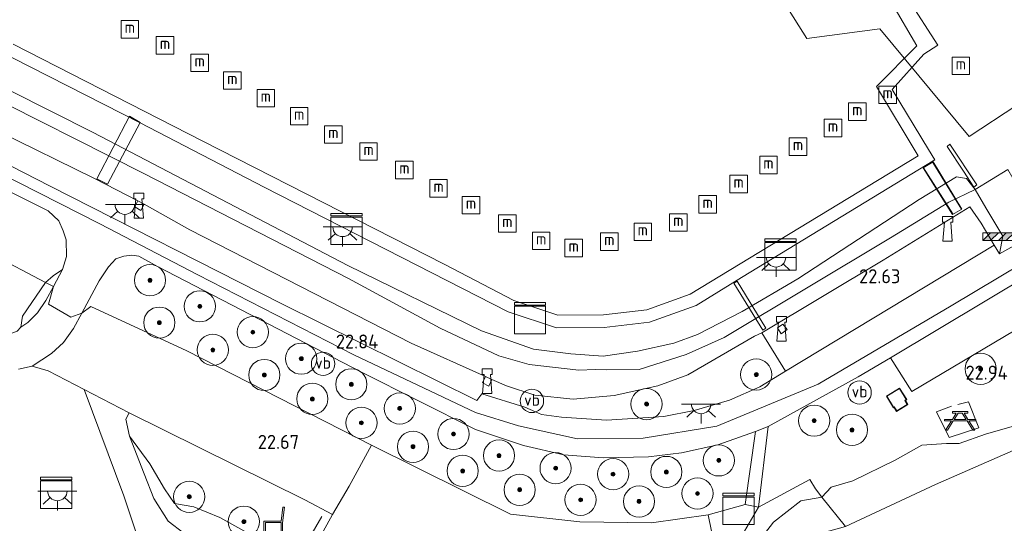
# Model space of a CAD drawing. Header units: metres. Extents: x 185049 to 189876, y 349292 to 352302.
# Tile 259 of 269: x 189119 to 189245, y 351610 to 351675. Entities that reach past the tile are written whole.
import ezdxf
from ezdxf.enums import TextEntityAlignment as Align

# ---------------------------------------------------------------- set-up
doc = ezdxf.new("R2010")
doc.units = ezdxf.units.M
for name, color, linetype, lineweight in [('B-WE-GR-BOOM-S', 90, 'Continuous', 25), ('B-WE-GR-GRAS-GV', 60, 'Continuous', 13), ('B-WE-GR-HAAG-G', 90, 'GR-HAAG1', 13), ('B-WE-GW-OPHOGING_KRUIN-G', 90, 'Continuous', 18), ('B-WE-GW-TALUD_KRUIN-G', 90, 'Continuous', 18), ('B-WE-GW-TALUD_TEEN-G', 90, 'Continuous', 18), ('B-WE-IE-MEUBILAIR_WATERWEGMEUBILAIR-S', 150, 'Continuous', 25), ('B-WE-IE-MEUBILAIR_WEGMEUBILAIR-S', 7, 'Continuous', 25), ('B-WE-IE-TERREINAFSCHEIDING_DOORGANG-G', 210, 'Continuous', 18), ('B-WE-IE-TERREINAFSCHEIDING_KUNSTMATIG_HEKWERK-G', 20, 'IE-TERREINAFSCHEIDING-KUNSTMATIG', 18), ('B-WE-KG-KADASTRAAL_DAKRAND-G', 170, 'Continuous', 18), ('B-WE-KL-DATA-GV', 90, 'Continuous', 18), ('B-WE-KL-DATA-S', 90, 'Continuous', 25), ('B-WE-KL-ET_LS_OV_LICHTPUNT-S', 190, 'Continuous', 25), ('B-WE-KW-KUNSTWERK_BRUG-GV', 170, 'Continuous', 18), ('B-WE-KW-KUNSTWERK_STEIGER-GV', 170, 'Continuous', 18), ('B-WE-OB-BEKLEDING_STEEN-GV', 30, 'Continuous', 18), ('B-WE-OB-BEKLEDING_STORTSTEEN-GV', 30, 'Continuous', 18), ('B-WE-OB-OEVERVOORZIENING-G', 7, 'Continuous', 18), ('B-WE-OG-TERREIN-GV', 7, 'Continuous', 18), ('B-WE-OG-TERREIN_RECREATIE-GV', 7, 'Continuous', 18), ('B-WE-OG-WATER_HAVEN-GV', 170, 'Continuous', 18), ('B-WE-OG-WATER_POEL-GV', 7, 'Continuous', 18), ('B-WE-OG-WEG_PARKEERSECTIE-GV', 7, 'Continuous', 18), ('B-WE-VH-VERHARDING_ASFALT-GV', 252, 'Continuous', 18), ('B-WE-VH-VERHARDING_BASALTVERHARDING-GV', 252, 'Continuous', 18), ('B-WE-VH-VERHARDING_BETON-GV', 252, 'Continuous', 18), ('B-WE-VH-VERHARDING_HALFVERHARDING-GV', 252, 'Continuous', 18), ('B-WE-VH-VERHARDING_STRAATBAKSTEEN-GV', 252, 'Continuous', 18), ('X-XX-AL-HOOGTELABEL-S', 7, 'Continuous', 25)]:
    doc.layers.add(name, color=color, linetype=linetype, lineweight=lineweight)
doc.styles.add('NLCS-ISO', font='NLCS-ISO.ttf')
doc.styles.add('NLCS-ISO-ANNOTATIVE-T18', font='NLCS-ISO.ttf', dxfattribs={"height": 1.8})
doc.linetypes.add('GR-HAAG1', pattern='A,6,[176,NLCS.SHX,S=0.125,R=0,X=0,Y=0],-2', length=8)
doc.linetypes.add('IE-TERREINAFSCHEIDING-KUNSTMATIG', pattern='A,4,[82,NLCS.SHX,S=0.75,R=90,X=0,Y=0],4,-2', length=10)

# ---------------------------------------------------------------- blocks, each defined once
blk = doc.blocks.new('SAL-HOOGTELABEL-SO')
at = {"color": 0, "linetype": 'ByBlock', "lineweight": -2, "style": 'NLCS-ISO-ANNOTATIVE-T18'}
blk.add_attdef('HOOGTE', text='', height=1.8, dxfattribs=at).set_placement((2.79, 0), align=Align.RIGHT)
blk = doc.blocks.new('SIE-WEG_PICKNICKTAFEL-SO')
at = {"color": 0, "linetype": 'ByBlock', "lineweight": 18}
for points in [[(-0.89, -0.2), (-1.64, -1.4), (-1.88, -1.4), (-1.12, -0.2), (-2, -0.2), (-2, 0), (-1, 0), (-0.5, 0.8), (-1, 0.8), (-1, 1), (1, 1), (1, 0.8), (0.5, 0.8), (1, 0), (2, 0), (2, -0.2), (1.12, -0.2), (1.88, -1.4), (1.64, -1.4), (0.89, -0.2)], [(-0.76, 0), (0.76, 0), (0.26, 0.8), (-0.26, 0.8)]]:
    blk.add_lwpolyline(points, close=True, dxfattribs=at)
blk = doc.blocks.new('SIE-WEG_ZITBANK-SO')
at = {"color": 0, "linetype": 'ByBlock', "lineweight": 18}
blk.add_lwpolyline([(-0.91, -1.63), (-0.91, -0.2), (1.09, -0.2), (1.09, -1.63), (1.29, -1.63), (1.29, -0.21), (1.54, 1.78), (1.33, 1.78), (1.11, 0), (-1.11, 0), (-1.11, -1.63)], close=True, dxfattribs=at)
blk = doc.blocks.new('SGR-BOOM_01-SO')
at = {"linetype": 'ByBlock', "lineweight": 18}
h = blk.add_hatch(color=0, dxfattribs=at)
h.dxf.hatch_style = 1
edge = h.paths.add_edge_path()
edge.add_arc((0, 0), 0.25, 0, 360)
at = {"color": 0, "linetype": 'ByBlock', "lineweight": 18}
for radius in [2, 0.25]:
    blk.add_circle((0, 0), radius, dxfattribs=at)
blk = doc.blocks.new('SKL-DATA_KAST-SO')
at = {"color": 0, "linetype": 'ByBlock', "lineweight": 18}
for points in [[(-2, 2), (2, 2), (2, 1.68), (-2, 1.68)], [(-2, 1.52), (2, 1.52), (2, -2), (-2, -2)]]:
    blk.add_lwpolyline(points, close=True, dxfattribs=at)
blk = doc.blocks.new('SIE-WATER_BOLDER-SO')
at = {"color": 0, "linetype": 'ByBlock', "lineweight": 18}
blk.add_lwpolyline([(0.4, 0.87), (0.6, -1.59), (-0.6, -1.59), (-0.4, 0.87), (-0.65, 0.87), (-0.65, 1.59), (0.65, 1.59), (0.65, 0.87)], close=True, dxfattribs=at)
blk = doc.blocks.new('SIE-WATER_MEERPAAL-SO')
at = {"color": 0, "linetype": 'ByBlock', "lineweight": 18}
blk.add_lwpolyline([(-1.12, -1.12), (1.12, -1.12), (1.12, 1.12), (-1.12, 1.12)], close=True, dxfattribs=at)
at = {"color": 0, "linetype": 'ByBlock', "lineweight": 18, "style": 'NLCS-ISO'}
blk.add_text('m', height=1.5, dxfattribs=at).set_placement((0, 0.28), align=Align.MIDDLE_CENTER)
blk = doc.blocks.new('SIE-WEG_SLAGBOOM-SO')
at = {"linetype": 'ByBlock', "lineweight": 18}
h = blk.add_hatch(color=0, dxfattribs=at)
h.dxf.hatch_style = 1
h.paths.add_polyline_path([(0, 0.5), (-1, 0.5), (-2, -0.5), (-1, -0.5)])
h.paths.add_polyline_path([(2, 0.5), (1, 0.5), (0, -0.5), (1, -0.5)])
at = {"color": 0, "linetype": 'ByBlock', "lineweight": 18}
blk.add_lwpolyline([(-2, 0.5), (2, 0.5), (2, -0.5), (-2, -0.5)], close=True, dxfattribs=at)
for points in [[(-2, -0.5), (-1, 0.5)], [(-1, -0.5), (0, 0.5)], [(0, -0.5), (1, 0.5)], [(1, -0.5), (2, 0.5)]]:
    blk.add_lwpolyline(points, dxfattribs=at)
blk = doc.blocks.new('SKL-ET_OV_LICHTPUNT-SO')
at = {"color": 0, "linetype": 'ByBlock', "lineweight": 18}
for points in [[(-1.25, 0), (-2.5, 0)], [(1.25, 0), (2.5, 0)], [(-0.92, -0.85), (-1.83, -1.7)], [(0, -1.25), (0, -2.5)], [(0.92, -0.85), (1.83, -1.7)]]:
    blk.add_lwpolyline(points, dxfattribs=at)
blk.add_lwpolyline([(0, 0), (1.25, 0, -1), (-1.25, 0)], format="xyb", close=True, dxfattribs=at)
blk = doc.blocks.new('SIE-WEG_PAAL_VERKEERSBORD-SO')
at = {"color": 0, "linetype": 'ByBlock', "lineweight": 18}
blk.add_circle((0, 0), 1.5, dxfattribs=at)
at = {"color": 0, "linetype": 'ByBlock', "lineweight": 18, "style": 'NLCS-ISO'}
blk.add_text('vb', height=1.5, dxfattribs=at).set_placement((0, 0.13), align=Align.MIDDLE_CENTER)

msp = doc.modelspace()

# ---------------------------------------------------------------- linework, layer by layer
at = {"layer": 'B-WE-GR-GRAS-GV'}
for points in [[(189001.67, 351712.43, 23.074), (189015.173, 351705.372, 22.954), (189027.604, 351698.922, 22.942), (189036.473, 351694.355, 22.948), (189051.979, 351686.498, 22.951), (189068.285, 351678.111, 23.005), (189087.963, 351668.124, 22.996), (189113.24, 351655.075, 22.963), (189122.879, 351650.299, 22.963), (189124.238, 351649.004, 22.963), (189124.785, 351647.744, 22.972), (189125.164, 351646.566, 22.948), (189125.218, 351644.428, 22.918), (189124.707, 351642.752, 22.894), (189123.509, 351641.942, 22.802), (189122.507, 351641.105, 22.801), (189094.625, 351655.784, 22.879), (189073.222, 351666.98, 22.933), (189052.488, 351677.665, 22.9), (189028.912, 351689.918, 22.681), (189013.426, 351697.845, 22.663), (188998.557, 351705.242, 22.678)], [(189247.637, 351622.965, 22.388), (189243.018, 351621.65, 22.467), (189239.659, 351620.456, 22.63), (189237.996, 351620.452, 22.774), (189234.849, 351620.247, 22.774), (189231.452, 351618.331, 22.741), (189225.994, 351615.664, 22.699), (189223.245, 351614.843, 22.693), (189222.032, 351613.583, 22.747), (189221.214, 351614.653, 22.819), (189220.483, 351615.824, 22.963), (189213.926, 351612.299, 23.053), (189215.136, 351622.635, 22.948), (189226.682, 351628.99, 22.921), (189230.847, 351631.452, 22.873), (189233.585, 351627.109, 22.855), (189249.328, 351636.498, 22.855)], [(189135.247, 351605.67, 21.941), (189132.553, 351613.73, 22.019), (189127.475, 351627.392, 22.431), (189133.23, 351624.387, 22.516), (189132.817, 351623.56, 22.503), (189133.298, 351621.414, 22.31), (189135.171, 351616.572, 22.17), (189136.399, 351613.399, 22.078), (189138.244, 351610.483, 22.092), (189140.242, 351608.948, 22.085)], [(189140.242, 351608.948, 22.085), (189138.244, 351610.483, 22.092), (189136.399, 351613.399, 22.078), (189135.171, 351616.572, 22.17), (189133.298, 351621.414, 22.31), (189135.911, 351617.858, 22.538), (189137.761, 351614.658, 22.481), (189139.048, 351612.741, 22.595), (189141.553, 351612.325, 22.625), (189144.856, 351610.957, 22.685), (189150.653, 351607.777, 22.838)]]:
    msp.add_polyline3d(points, dxfattribs=at)
for points in [[(189136.888, 351643.134, 22.972), (189163.038, 351629.585, 22.987), (189177.659, 351622.24, 22.972), (189183.809, 351620.182, 22.972), (189188.95, 351619.017, 22.96), (189194, 351618.626, 22.942), (189199.82, 351618.756, 22.942), (189204.035, 351619.258, 22.942), (189208.707, 351620.278, 22.942), (189211.501, 351621.245, 22.993), (189213.535, 351621.981, 22.984), (189212.207, 351612.633, 23.062), (189207.457, 351611.313, 22.978), (189200.189, 351610.28, 22.939), (189191.014, 351610.42, 22.945), (189182.121, 351611.388, 22.966), (189164.311, 351620.218, 22.99), (189140.647, 351632.34, 22.879), (189128.354, 351638.008, 22.81), (189127.177, 351637.181, 22.756), (189129.417, 351641.312, 22.855), (189130.592, 351643.126, 22.891), (189131.525, 351644.122, 22.945), (189132.545, 351644.481, 23.017), (189133.586, 351644.591, 23.056), (189134.475, 351644.478, 23.056)], [(189236.587, 351615.199, 20.828), (189225.08, 351609.814, 20.828), (189222.032, 351613.583, 22.747), (189223.245, 351614.843, 22.693), (189225.994, 351615.664, 22.699), (189231.452, 351618.331, 22.741), (189234.849, 351620.247, 22.774), (189237.996, 351620.452, 22.774), (189239.659, 351620.456, 22.63), (189243.018, 351621.65, 22.467), (189247.637, 351622.965, 22.388), (189252.227, 351625.593, 22.363), (189253.866, 351626.825, 22.351), (189257.17, 351631.803, 22.443), (189258.481, 351633.881, 22.467), (189265.42, 351639.026, 22.681), (189275.853, 351645.332, 22.69), (189277.476, 351644.154, 21.539), (189280.801, 351641.74, 20.835), (189263.357, 351631.02, 20.835), (189258.611, 351627.289, 20.835), (189253.436, 351623.03, 20.835), (189247.237, 351619.859, 20.828)], [(189232.925, 351626.077, 22.924), (189232.005, 351627.565, 22.924), (189230.312, 351626.535, 22.924), (189231.223, 351625.03, 22.924), (189231.306, 351625.083, 22.924), (189231.627, 351624.568, 22.924), (189233.04, 351625.441, 22.924), (189232.752, 351625.967, 22.924)], [(189193.702, 351586.33, 22.61), (189191.377, 351586.064, 22.754), (189188.053, 351587.415, 22.769), (189179.5, 351591.774, 22.721), (189167.821, 351597.348, 22.775), (189159.254, 351602.099, 22.775), (189153.994, 351605.228, 22.781), (189150.653, 351607.777, 22.838), (189144.856, 351610.957, 22.685), (189141.553, 351612.325, 22.625), (189139.048, 351612.741, 22.595), (189137.761, 351614.658, 22.481), (189135.911, 351617.858, 22.538), (189133.298, 351621.414, 22.31), (189132.817, 351623.56, 22.503), (189133.23, 351624.387, 22.516), (189155.748, 351613.235, 22.795), (189159.315, 351611.358, 22.936), (189156.435, 351606.144, 22.915), (189195.934, 351586.69, 22.765)], [(189203.298, 351591.112, 21.994), (189201.958, 351588.952, 21.872), (189201.272, 351589.325, 21.851), (189204.452, 351595.111, 22.127), (189208.017, 351601.725, 22.493), (189211.247, 351607.651, 22.784), (189213.926, 351612.299, 23.053), (189220.483, 351615.824, 22.963), (189221.214, 351614.653, 22.819), (189222.032, 351613.583, 22.747), (189219.351, 351613.089, 22.765), (189215.836, 351610.351, 22.75), (189212.496, 351606.029, 22.711), (189206.852, 351597.168, 22.384)], [(189207.01, 351587.86, 21.17), (189205.747, 351586.735, 21.209), (189201.958, 351588.952, 21.872), (189203.298, 351591.112, 21.994), (189206.852, 351597.168, 22.384), (189212.496, 351606.029, 22.711), (189215.836, 351610.351, 22.75), (189219.351, 351613.089, 22.765), (189222.032, 351613.583, 22.747), (189225.08, 351609.814, 20.828), (189221.067, 351608.687, 21.227), (189217.917, 351604.687, 21.227), (189212.947, 351597.541, 21.194)]]:
    msp.add_polyline3d(points, close=True, dxfattribs=at)
at = {"layer": 'B-WE-GR-HAAG-G'}
for points in [[(189127.475, 351627.392, 22.431), (189132.553, 351613.73, 22.019)], [(189239.451, 351625.467, 22.671), (189240.838, 351625.809, 22.693), (189242.154, 351622.477, 22.666), (189238.36, 351621.208, 22.688), (189236.727, 351624.516, 22.693), (189238.673, 351625.247, 22.682)], [(189133.23, 351624.387, 22.516), (189132.817, 351623.56, 22.503), (189133.298, 351621.414, 22.31)], [(189155.748, 351613.235, 22.795), (189133.23, 351624.387, 22.516)], [(189135.171, 351616.572, 22.17), (189133.298, 351621.414, 22.31)], [(189157.94, 351611.102, 22.721), (189154.878, 351605.771, 22.781), (189174.881, 351595.739, 22.775), (189193.075, 351586.643, 22.615)]]:
    msp.add_polyline3d(points, dxfattribs=at)
at = {"layer": 'B-WE-GW-OPHOGING_KRUIN-G'}
msp.add_polyline3d([(189263.006, 351652.675, 22.691), (189238.63, 351638.125, 22.721), (189221.56, 351628.044, 22.697), (189208.575, 351622.684, 22.724), (189199.127, 351621.121, 22.772), (189190.736, 351621.036, 22.814), (189183.166, 351622.704, 22.838), (189177.65, 351624.411, 22.862), (189162.059, 351631.816, 22.868), (189142.067, 351642.07, 22.862), (189129.473, 351648.631, 22.898), (189108.61, 351659.226, 22.88), (189087.814, 351669.882, 22.88), (189066.598, 351680.835, 22.901), (189048.12, 351689.993, 22.853), (189028.655, 351699.955, 22.862), (189009.929, 351709.739, 22.913), (188998.541, 351716.293, 23.006)], dxfattribs=at)
at = {"layer": 'B-WE-GW-TALUD_KRUIN-G'}
for points in [[(189116.391, 351660.486, 22.714), (189128.79, 351654.435, 22.693), (189134.374, 351651.56, 22.672), (189135.163, 351651.136, 22.672), (189141.037, 351647.868, 22.693), (189169.414, 351633.318, 22.693), (189178.94, 351629.038, 22.669), (189179.723, 351628.644, 22.717), (189181.618, 351627.83, 22.693), (189185.251, 351626.663, 22.774), (189190.159, 351626.141, 22.792), (189195.41, 351626.613, 22.78), (189201.028, 351627.85, 22.675), (189204.849, 351629.263, 22.639), (189213.416, 351634.197, 22.462), (189214.361, 351634.632, 22.444), (189229.885, 351643.961, 22.444), (189241.006, 351650.811, 22.516), (189242.441, 351648.727, 22.633), (189244.135, 351645.875, 22.782), (189244.792, 351644.768, 22.84)], [(189265.42, 351639.026, 22.681), (189258.481, 351633.881, 22.467), (189257.17, 351631.803, 22.443), (189253.866, 351626.825, 22.351), (189252.227, 351625.593, 22.363), (189247.637, 351622.965, 22.388), (189243.018, 351621.65, 22.467), (189239.659, 351620.456, 22.63)], [(189195.934, 351586.69, 22.765), (189193.702, 351586.33, 22.61), (189191.377, 351586.064, 22.754), (189188.053, 351587.415, 22.769), (189179.5, 351591.774, 22.721), (189167.821, 351597.348, 22.775), (189159.254, 351602.099, 22.775), (189153.994, 351605.228, 22.781), (189150.653, 351607.777, 22.838), (189144.856, 351610.957, 22.685), (189141.553, 351612.325, 22.625), (189139.048, 351612.741, 22.595), (189137.761, 351614.658, 22.481), (189135.911, 351617.858, 22.538), (189133.298, 351621.414, 22.31)], [(189239.659, 351620.456, 22.63), (189237.996, 351620.452, 22.774), (189234.849, 351620.247, 22.774), (189231.452, 351618.331, 22.741), (189225.994, 351615.664, 22.699), (189223.245, 351614.843, 22.693), (189222.032, 351613.583, 22.747)], [(189222.032, 351613.583, 22.747), (189219.351, 351613.089, 22.765), (189215.836, 351610.351, 22.75), (189212.496, 351606.029, 22.711), (189206.852, 351597.168, 22.384), (189203.298, 351591.112, 21.994), (189201.958, 351588.952, 21.872)]]:
    msp.add_polyline3d(points, dxfattribs=at)
at = {"layer": 'B-WE-GW-TALUD_TEEN-G'}
for points in [[(189241.7, 351653.02, 20.872), (189238.334, 351651.387, 20.905), (189230.859, 351646.834, 21.04), (189209.516, 351634.027, 21.073), (189204.625, 351631.847, 21.073), (189198.633, 351629.954, 21.082), (189194.398, 351629.891, 21.082), (189192.978, 351629.947, 21.082), (189190.874, 351629.875, 21.082), (189184.535, 351630.568, 21.139), (189180.625, 351631.692, 21.196), (189173.121, 351635.251, 21.193), (189161.341, 351641.597, 21.175), (189135.122, 351655.068, 21.169), (189113.256, 351666.116, 21.16), (189085.269, 351680.476, 21.16), (189061.318, 351693.006, 21.16), (189035.351, 351706.299, 21.16), (189011.799, 351718.456, 21.16), (189002.019, 351725.489, 21.16), (188996.404, 351729.849, 21.151)], [(189244.792, 351644.768, 22.84), (189245.238, 351647.024, 22.48), (189243.047, 351650.679, 21.433), (189241.7, 351653.02, 20.872)], [(189197.918, 351586.009, 21.913), (189194.544, 351580.699, 21.955), (189192.793, 351580.882, 21.968), (189184.558, 351584.224, 22.126), (189174.478, 351589.1, 22.085), (189161.478, 351596.739, 22.099), (189147.464, 351604.807, 22.065), (189140.242, 351608.948, 22.085), (189138.244, 351610.483, 22.092), (189136.399, 351613.399, 22.078), (189135.171, 351616.572, 22.17)]]:
    msp.add_polyline3d(points, dxfattribs=at)
at = {"layer": 'B-WE-IE-TERREINAFSCHEIDING_DOORGANG-G'}
for points in [[(189122.908, 351638.331, 22.738), (189125.785, 351636.644, 22.735)], [(189159.315, 351611.358, 22.936), (189161.445, 351614.989, 22.96)], [(189212.207, 351612.633, 23.062), (189213.926, 351612.299, 23.053)], [(189207.457, 351611.313, 22.978), (189207.887, 351609.19, 22.957)]]:
    msp.add_polyline3d(points, dxfattribs=at)
at = {"layer": 'B-WE-IE-TERREINAFSCHEIDING_KUNSTMATIG_HEKWERK-G'}
for points in [[(189122.908, 351638.331, 22.738), (189123.564, 351640.605, 22.816), (189122.507, 351641.105, 22.801), (189094.625, 351655.784, 22.879), (189073.222, 351666.98, 22.933), (189052.488, 351677.665, 22.9), (189028.912, 351689.918, 22.681), (189013.426, 351697.845, 22.663), (188998.557, 351705.242, 22.678), (188988.408, 351710.661, 22.735), (188987.195, 351711.491, 22.795), (188985.516, 351712.788, 22.822), (188980.83, 351716.853, 22.906), (188968.475, 351728.582, 23.02), (188963.078, 351734.712, 23.029), (188960.099, 351738.132, 23.041), (188957.225, 351742.833, 23.089), (188954.447, 351747.085, 23.098), (188948.731, 351755.739, 23.11)], [(189238.809, 351649.907, 22.276), (189235.076, 351655.808, 21.824)], [(189236.28, 351656.5, 21.822), (189239.919, 351650.522, 22.276)], [(189125.785, 351636.644, 22.735), (189127.177, 351637.181, 22.756), (189128.354, 351638.008, 22.81), (189140.647, 351632.34, 22.879), (189164.311, 351620.218, 22.99)], [(189161.445, 351614.989, 22.96), (189164.311, 351620.218, 22.99), (189182.121, 351611.388, 22.966), (189191.014, 351610.42, 22.945), (189200.189, 351610.28, 22.939), (189207.457, 351611.313, 22.978)], [(189213.926, 351612.299, 23.053), (189220.483, 351615.824, 22.963), (189221.214, 351614.653, 22.819), (189222.032, 351613.583, 22.747), (189225.08, 351609.814, 20.828)], [(189207.457, 351611.313, 22.978), (189212.207, 351612.633, 23.062)], [(189195.934, 351586.69, 22.765), (189156.435, 351606.144, 22.915), (189159.315, 351611.358, 22.936)]]:
    msp.add_polyline3d(points, dxfattribs=at)
at = {"layer": 'B-WE-KG-KADASTRAAL_DAKRAND-G'}
msp.add_polyline3d([(189231.643, 351624.637, 25.872), (189231.322, 351625.152, 25.861), (189231.239, 351625.1, 25.864), (189230.381, 351626.518, 25.949), (189231.989, 351627.497, 25.946), (189232.857, 351626.092, 25.946), (189232.686, 351625.984, 25.871), (189232.973, 351625.459, 25.874)], close=True, dxfattribs=at)
at = {"layer": 'B-WE-KL-DATA-GV'}
msp.add_polyline3d([(189233.04, 351625.441, 22.924), (189231.627, 351624.568, 22.924), (189231.306, 351625.083, 22.924), (189231.223, 351625.03, 22.924), (189230.312, 351626.535, 22.924), (189232.005, 351627.565, 22.924), (189232.925, 351626.077, 22.924), (189232.752, 351625.967, 22.924)], close=True, dxfattribs=at)
at = {"layer": 'B-WE-KW-KUNSTWERK_BRUG-GV'}
for points in [[(189134.646, 351661.605, 21.91), (189130.479, 351653.689, 22.645), (189129.115, 351654.386, 22.645), (189133.273, 351662.42, 21.91)], [(189239.989, 351650.503, 22.279), (189238.792, 351649.84, 22.279), (189235.006, 351655.825, 21.821), (189236.297, 351656.567, 21.819)]]:
    msp.add_polyline3d(points, close=True, dxfattribs=at)
at = {"layer": 'B-WE-KW-KUNSTWERK_STEIGER-GV'}
for points in [[(189284.294, 351708.524, 21.499), (189233.123, 351677.48, 21.496), (189236.919, 351671.543, 21.428), (189235.115, 351670.393, 21.385), (189231.073, 351665.852, 21.489), (189235.699, 351658.147, 21.874), (189236.54, 351656.847, 21.853), (189211.732, 351641.759, 21.853), (189205.915, 351638.17, 21.853), (189199.959, 351636.015, 21.853), (189194.139, 351635.332, 21.853), (189188.044, 351635.299, 21.838), (189181.836, 351637.347, 21.838), (189150.571, 351653.336, 21.838), (189134.637, 351661.578, 21.838), (189108.861, 351674.707, 21.838), (189078.408, 351690.258, 21.838), (189043.054, 351708.33, 21.838), (189011.227, 351724.586, 21.838), (189001.614, 351731.74, 21.838)], [(189118.365, 351671.647, 21.82), (189142.675, 351659.219, 21.82), (189173.642, 351643.454, 21.82), (189182.554, 351638.799, 21.82), (189188.209, 351636.923, 21.82), (189194.06, 351636.956, 21.874), (189199.618, 351637.587, 21.874), (189205.171, 351639.584, 21.874), (189234.398, 351657.356, 21.874), (189229.038, 351666.235, 21.398), (189234.228, 351671.433, 21.49), (189231.026, 351676.925, 21.514)]]:
    msp.add_polyline3d(points, dxfattribs=at)
for points in [[(189241.892, 351653.606, 21.646), (189241.522, 351653.327, 21.646), (189240.215, 351655.36, 21.499), (189238.106, 351658.52, 21.439), (189238.437, 351658.835, 21.439)], [(189214.8755, 351635.2447, 22.076), (189214.4665, 351634.9933, 22.076), (189210.7715, 351641.0043, 21.734), (189211.1805, 351641.2557, 21.734)]]:
    msp.add_polyline3d(points, close=True, dxfattribs=at)
at = {"layer": 'B-WE-OB-BEKLEDING_STEEN-GV'}
msp.add_polyline3d([(189113.256, 351666.116, 21.16), (189135.122, 351655.068, 21.169), (189161.341, 351641.597, 21.175), (189173.121, 351635.251, 21.193), (189180.625, 351631.692, 21.196), (189184.535, 351630.568, 21.139), (189190.874, 351629.875, 21.082), (189192.978, 351629.947, 21.082), (189194.398, 351629.891, 21.082), (189198.633, 351629.954, 21.082), (189204.625, 351631.847, 21.073), (189209.516, 351634.027, 21.073), (189230.859, 351646.834, 21.04), (189238.334, 351651.387, 20.905), (189241.7, 351653.02, 20.872), (189243.047, 351650.679, 21.433), (189245.238, 351647.024, 22.48), (189244.792, 351644.768, 22.84), (189244.135, 351645.875, 22.782), (189242.441, 351648.727, 22.633), (189241.006, 351650.811, 22.516), (189229.885, 351643.961, 22.444), (189214.361, 351634.632, 22.444), (189213.416, 351634.197, 22.462), (189204.849, 351629.263, 22.639), (189201.028, 351627.85, 22.675), (189195.41, 351626.613, 22.78), (189190.159, 351626.141, 22.792), (189185.251, 351626.663, 22.774), (189181.618, 351627.83, 22.693), (189179.723, 351628.644, 22.717), (189178.94, 351629.038, 22.669), (189169.414, 351633.318, 22.693), (189141.037, 351647.868, 22.693), (189135.163, 351651.136, 22.672), (189134.374, 351651.56, 22.672), (189128.79, 351654.435, 22.693), (189116.391, 351660.486, 22.714)], dxfattribs=at)
at = {"layer": 'B-WE-OB-BEKLEDING_STORTSTEEN-GV'}
msp.add_polyline3d([(189101.974, 351673.758, 20.872), (189128.632, 351660.347, 20.872), (189161.282, 351643.271, 20.872), (189178.404, 351634.913, 20.872), (189185.06, 351632.562, 20.872), (189189.867, 351631.971, 20.872), (189194.016, 351631.668, 20.872), (189198.396, 351632.296, 20.872), (189203.074, 351633.32, 20.872), (189206.096, 351634.437, 20.872), (189211.841, 351637.376, 20.872), (189218.969, 351641.58, 20.872), (189234.512, 351651.725, 20.872), (189239.281, 351654.66, 20.872), (189240.593, 351654.423, 20.872), (189241.7, 351653.02, 20.872), (189238.334, 351651.387, 20.905), (189230.859, 351646.834, 21.04), (189209.516, 351634.027, 21.073), (189204.625, 351631.847, 21.073), (189198.633, 351629.954, 21.082), (189194.398, 351629.891, 21.082), (189192.978, 351629.947, 21.082), (189190.874, 351629.875, 21.082), (189184.535, 351630.568, 21.139), (189180.625, 351631.692, 21.196), (189173.121, 351635.251, 21.193), (189161.341, 351641.597, 21.175), (189135.122, 351655.068, 21.169), (189113.256, 351666.116, 21.16)], dxfattribs=at)
at = {"layer": 'B-WE-OB-OEVERVOORZIENING-G'}
msp.add_polyline3d([(189245.873, 351655.569, 20.872), (189241.7, 351653.02, 20.872), (189240.593, 351654.423, 20.872), (189239.281, 351654.66, 20.872), (189234.512, 351651.725, 20.872), (189218.969, 351641.58, 20.872), (189211.841, 351637.376, 20.872), (189206.096, 351634.437, 20.872), (189203.074, 351633.32, 20.872), (189198.396, 351632.296, 20.872), (189194.016, 351631.668, 20.872), (189189.867, 351631.971, 20.872), (189185.06, 351632.562, 20.872), (189178.404, 351634.913, 20.872), (189161.282, 351643.271, 20.872), (189128.632, 351660.347, 20.872), (189101.974, 351673.758, 20.872), (189075.909, 351687.003, 20.872), (189059.557, 351695.678, 20.872), (189045.335, 351703.525, 20.872), (189024.765, 351713.491, 20.872), (189016.449, 351718.012, 20.872), (189007.627, 351723.793, 20.872), (189000.087, 351729.034, 20.872)], dxfattribs=at)
at = {"layer": 'B-WE-OG-TERREIN-GV'}
msp.add_polyline3d([(189191.014, 351610.42, 22.945), (189200.189, 351610.28, 22.939), (189207.457, 351611.313, 22.978), (189207.887, 351609.19, 22.957), (189208.072, 351607.474, 22.979), (189201.865, 351596.814, 22.664), (189195.934, 351586.69, 22.765), (189156.435, 351606.144, 22.915), (189159.315, 351611.358, 22.936), (189161.445, 351614.989, 22.96), (189164.311, 351620.218, 22.99), (189182.121, 351611.388, 22.966)], close=True, dxfattribs=at)
at = {"layer": 'B-WE-OG-TERREIN_RECREATIE-GV'}
for points in [[(188998.557, 351705.242, 22.678), (189013.426, 351697.845, 22.663), (189028.912, 351689.918, 22.681), (189052.488, 351677.665, 22.9), (189073.222, 351666.98, 22.933), (189094.625, 351655.784, 22.879), (189122.507, 351641.105, 22.801), (189119.588, 351636.78, 22.553), (189119.376, 351635.359, 22.493), (189118.87, 351634.878, 22.427), (189117.877, 351634.455, 22.364), (189116.167, 351634.478, 22.262), (189113.79, 351635.167, 22.214), (189103.198, 351640.551, 22.13), (189089.089, 351648.031, 22.103), (189077.717, 351653.707, 22.151), (189065.243, 351660.102, 22.157), (189048.287, 351668.754, 22.202), (189037.119, 351674.596, 22.145), (189024.811, 351680.823, 22.244), (189013.44, 351686.693, 22.232), (189004.548, 351691.299, 22.262), (188993.049, 351697.119, 22.286)], [(189119.069, 351629.978, 22.172), (189120.82, 351630.368, 22.277), (189122.859, 351629.789, 22.346), (189127.475, 351627.392, 22.431), (189132.553, 351613.73, 22.019), (189135.247, 351605.67, 21.941), (189134.758, 351598.873, 22.021), (189127.725, 351584.79, 21.775), (189126.217, 351584.663, 21.619), (189125.115, 351585.448, 21.363), (189124.545, 351585.97, 21.3), (189121.885, 351587.06, 21.151), (189118.702, 351588.292, 21.14)]]:
    msp.add_polyline3d(points, dxfattribs=at)
at = {"layer": 'B-WE-OG-WATER_HAVEN-GV'}
for points in [[(189058.594, 351935.074, 20.83), (189093.816, 351878.77, 20.83), (189117.449, 351859.848, 20.83), (189170.609, 351875.94, 20.83), (189240.99, 351817.866, 20.95), (189184.506, 351728.861, 20.95), (189220.109, 351672.382, 20.95), (189229.478, 351673.637, 20.95), (189240.906, 351659.837, 20.959), (189247.049, 351663.859, 20.959)], [(189247.049, 351663.859, 20.959), (189240.906, 351659.837, 20.959), (189229.478, 351673.637, 20.95), (189220.109, 351672.382, 20.95), (189184.506, 351728.861, 20.95), (189240.99, 351817.866, 20.95), (189170.609, 351875.94, 20.83), (189117.449, 351859.848, 20.83), (189093.816, 351878.77, 20.83), (189058.594, 351935.074, 20.83)], [(189245.873, 351655.569, 20.872), (189241.7, 351653.02, 20.872), (189240.593, 351654.423, 20.872), (189239.281, 351654.66, 20.872), (189234.512, 351651.725, 20.872), (189218.969, 351641.58, 20.872), (189211.841, 351637.376, 20.872), (189206.096, 351634.437, 20.872), (189203.074, 351633.32, 20.872), (189198.396, 351632.296, 20.872), (189194.016, 351631.668, 20.872), (189189.867, 351631.971, 20.872), (189185.06, 351632.562, 20.872), (189178.404, 351634.913, 20.872), (189161.282, 351643.271, 20.872), (189128.632, 351660.347, 20.872), (189101.974, 351673.758, 20.872), (189075.909, 351687.003, 20.872), (189059.557, 351695.678, 20.872), (189045.335, 351703.525, 20.872), (189024.765, 351713.491, 20.872), (189016.449, 351718.012, 20.872), (189007.627, 351723.793, 20.872), (189000.087, 351729.034, 20.872)]]:
    msp.add_polyline3d(points, dxfattribs=at)
at = {"layer": 'B-WE-OG-WATER_POEL-GV'}
msp.add_polyline3d([(189225.08, 351609.814, 20.828), (189236.587, 351615.199, 20.828), (189247.237, 351619.859, 20.828)], dxfattribs=at)
at = {"layer": 'B-WE-OG-WEG_PARKEERSECTIE-GV'}
for points in [[(189259.021, 351636.93, 22.855), (189252.081, 351632.457, 22.855), (189249.328, 351636.498, 22.855), (189233.585, 351627.109, 22.855), (189230.847, 351631.452, 22.873), (189249.03, 351642.319, 22.891), (189261.546, 351650.04, 22.891), (189265.827, 351652.612, 22.833), (189270.344, 351649.332, 22.705), (189264.215, 351645.654, 22.891), (189256.338, 351640.795, 22.891)], [(189244.135, 351645.875, 22.782), (189217.39, 351629.73, 22.822), (189214.361, 351634.632, 22.444), (189229.885, 351643.961, 22.444), (189241.006, 351650.811, 22.516), (189242.441, 351648.727, 22.633)], [(189216.339, 351635.285, 22.507), (189216.809, 351634.497, 22.516), (189217.584, 351635.052, 22.516), (189217.052, 351635.752, 22.51)]]:
    msp.add_polyline3d(points, close=True, dxfattribs=at)
at = {"layer": 'B-WE-VH-VERHARDING_ASFALT-GV'}
for points in [[(189001.036, 351718.496, 23.029), (189006.892, 351714.187, 22.966), (189006.782, 351713.505, 22.966), (189029.181, 351701.507, 22.948), (189059.225, 351686.12, 22.93), (189085.413, 351672.772, 22.918), (189123.045, 351653.49, 22.939), (189152.798, 351638.372, 22.9), (189177.824, 351625.972, 22.861), (189178.453, 351626.811, 22.861), (189183.966, 351625.124, 22.864), (189185.352, 351624.528, 22.864), (189186.114, 351624.169, 22.864), (189188.645, 351623.831, 22.864), (189194.427, 351623.461, 22.837), (189201.783, 351623.919, 22.828), (189205.65, 351624.704, 22.825), (189210.21, 351626.022, 22.81), (189214.095, 351627.715, 22.816), (189217.39, 351629.73, 22.822), (189244.135, 351645.875, 22.782), (189244.792, 351644.768, 22.84), (189251.406, 351648.45, 22.801)], [(189249.03, 351642.319, 22.891), (189230.847, 351631.452, 22.873), (189226.682, 351628.99, 22.921), (189215.136, 351622.635, 22.948), (189213.535, 351621.981, 22.984), (189211.501, 351621.245, 22.993), (189208.707, 351620.278, 22.942), (189204.035, 351619.258, 22.942), (189199.82, 351618.756, 22.942), (189194, 351618.626, 22.942), (189188.95, 351619.017, 22.96), (189183.809, 351620.182, 22.972), (189177.659, 351622.24, 22.972), (189163.038, 351629.585, 22.987), (189136.888, 351643.134, 22.972), (189134.475, 351644.478, 23.056), (189133.586, 351644.591, 23.056), (189132.545, 351644.481, 23.017), (189131.525, 351644.122, 22.945), (189130.592, 351643.126, 22.891), (189129.417, 351641.312, 22.855), (189127.177, 351637.181, 22.756), (189125.785, 351636.644, 22.735), (189122.908, 351638.331, 22.738), (189123.564, 351640.605, 22.816), (189124.707, 351642.752, 22.894), (189125.218, 351644.428, 22.918), (189125.164, 351646.566, 22.948), (189124.785, 351647.744, 22.972), (189124.238, 351649.004, 22.963), (189122.879, 351650.299, 22.963), (189113.24, 351655.075, 22.963)], [(189118.87, 351634.878, 22.427), (189119.376, 351635.359, 22.493), (189120.251, 351635.969, 22.52), (189121.503, 351637.22, 22.517), (189122.571, 351638.796, 22.691), (189123.564, 351640.605, 22.816), (189122.908, 351638.331, 22.738), (189125.785, 351636.644, 22.735), (189127.177, 351637.181, 22.756), (189126.091, 351635.205, 22.382), (189124.841, 351633.413, 22.367), (189123.303, 351631.985, 22.352), (189120.82, 351630.368, 22.277), (189119.069, 351629.978, 22.172)]]:
    msp.add_polyline3d(points, dxfattribs=at)
at = {"layer": 'B-WE-VH-VERHARDING_BASALTVERHARDING-GV'}
msp.add_polyline3d([(189116.391, 351660.486, 22.714), (189128.79, 351654.435, 22.693), (189134.374, 351651.56, 22.672), (189133.957, 351650.791, 22.702), (189134.722, 351650.347, 22.702), (189135.163, 351651.136, 22.672), (189141.037, 351647.868, 22.693), (189169.414, 351633.318, 22.693), (189178.94, 351629.038, 22.669), (189178.547, 351628.224, 22.744), (189179.346, 351627.797, 22.714), (189179.723, 351628.644, 22.717), (189181.618, 351627.83, 22.693), (189185.251, 351626.663, 22.774), (189190.159, 351626.141, 22.792), (189195.41, 351626.613, 22.78), (189201.028, 351627.85, 22.675), (189204.849, 351629.263, 22.639), (189213.416, 351634.197, 22.462), (189214.361, 351634.632, 22.444), (189217.39, 351629.73, 22.822), (189214.095, 351627.715, 22.816), (189210.21, 351626.022, 22.81), (189205.65, 351624.704, 22.825), (189201.783, 351623.919, 22.828), (189194.427, 351623.461, 22.837), (189188.645, 351623.831, 22.864), (189186.114, 351624.169, 22.864), (189185.352, 351624.528, 22.864), (189183.966, 351625.124, 22.864), (189178.453, 351626.811, 22.861), (189177.824, 351625.972, 22.861), (189152.798, 351638.372, 22.9), (189123.045, 351653.49, 22.939), (189085.413, 351672.772, 22.918)], dxfattribs=at)
at = {"layer": 'B-WE-VH-VERHARDING_BETON-GV'}
for points in [[(189251.406, 351648.45, 22.801), (189244.792, 351644.768, 22.84), (189245.238, 351647.024, 22.48), (189243.047, 351650.679, 21.433), (189241.7, 351653.02, 20.872), (189245.873, 351655.569, 20.872), (189247.788, 351652.262, 21.799), (189249.68, 351649.554, 22.408)], [(189135.163, 351651.136, 22.672), (189134.722, 351650.347, 22.702), (189133.957, 351650.791, 22.702), (189134.374, 351651.56, 22.672)], [(189217.584, 351635.052, 22.516), (189216.809, 351634.497, 22.516), (189216.339, 351635.285, 22.507), (189217.052, 351635.752, 22.51)], [(189179.723, 351628.644, 22.717), (189179.346, 351627.797, 22.714), (189178.547, 351628.224, 22.744), (189178.94, 351629.038, 22.669)]]:
    msp.add_polyline3d(points, close=True, dxfattribs=at)
at = {"layer": 'B-WE-VH-VERHARDING_HALFVERHARDING-GV'}
msp.add_polyline3d([(189161.445, 351614.989, 22.96), (189159.315, 351611.358, 22.936), (189155.748, 351613.235, 22.795), (189133.23, 351624.387, 22.516), (189127.475, 351627.392, 22.431), (189122.859, 351629.789, 22.346), (189120.82, 351630.368, 22.277), (189123.303, 351631.985, 22.352), (189124.841, 351633.413, 22.367), (189126.091, 351635.205, 22.382), (189127.177, 351637.181, 22.756), (189128.354, 351638.008, 22.81), (189140.647, 351632.34, 22.879), (189164.311, 351620.218, 22.99)], close=True, dxfattribs=at)
at = {"layer": 'B-WE-VH-VERHARDING_STRAATBAKSTEEN-GV'}
for points in [[(189124.707, 351642.752, 22.894), (189123.564, 351640.605, 22.816), (189122.507, 351641.105, 22.801), (189123.509, 351641.942, 22.802)], [(189120.251, 351635.969, 22.52), (189119.376, 351635.359, 22.493), (189119.588, 351636.78, 22.553), (189122.507, 351641.105, 22.801), (189123.564, 351640.605, 22.816), (189122.571, 351638.796, 22.691), (189121.503, 351637.22, 22.517)], [(189215.136, 351622.635, 22.948), (189213.926, 351612.299, 23.053), (189212.207, 351612.633, 23.062), (189213.535, 351621.981, 22.984)], [(189205.747, 351586.735, 21.209), (189204.866, 351585.393, 21.209), (189200.934, 351587.582, 21.899), (189199.063, 351588.691, 21.938), (189201.996, 351593.918, 22.013), (189204.934, 351599.288, 22.097), (189208.886, 351606.498, 22.508), (189210.216, 351609.16, 22.94), (189207.887, 351609.19, 22.957), (189207.457, 351611.313, 22.978), (189212.207, 351612.633, 23.062), (189213.926, 351612.299, 23.053), (189211.247, 351607.651, 22.784), (189208.017, 351601.725, 22.493), (189204.452, 351595.111, 22.127), (189201.272, 351589.325, 21.851), (189201.958, 351588.952, 21.872)]]:
    msp.add_polyline3d(points, close=True, dxfattribs=at)

# ---------------------------------------------------------------- block references
at = {"layer": 'B-WE-GR-BOOM-S'}
for p in [(189135.915, 351641.39, 22.871), (189142.307, 351638.046, 22.843), (189137.117, 351635.953, 22.871), (189149.099, 351634.734, 22.843), (189143.97, 351632.457, 22.898), (189155.307, 351631.329, 22.857), (189242.395, 351630.016, 22.637), (189150.577, 351629.237, 22.905), (189213.63, 351629.292, 22.744), (189161.729, 351628.047, 22.877), (189156.724, 351626.17, 22.919), (189167.937, 351624.95, 22.884), (189199.571, 351625.507, 22.765), (189163.023, 351623.103, 22.891), (189221.05, 351623.379, 22.631), (189174.821, 351621.668, 22.884), (189225.905, 351622.2, 22.788), (189169.63, 351620.036, 22.877), (189180.659, 351618.908, 22.898), (189187.91, 351617.286, 22.919), (189208.829, 351618.285, 22.877), (189175.992, 351616.938, 22.884), (189195.283, 351616.524, 22.905), (189202.103, 351616.806, 22.891), (189140.944, 351613.624, 22.548), (189183.305, 351614.517, 22.925), (189206.098, 351614.044, 22.857), (189191.108, 351613.233, 22.925), (189198.604, 351613.024, 22.925), (189147.951, 351610.435, 22.781)]:
    msp.add_blockref('SGR-BOOM_01-SO', p, dxfattribs=at)
at = {"layer": 'B-WE-IE-MEUBILAIR_WATERWEGMEUBILAIR-S'}
for name, p in [('SIE-WATER_MEERPAAL-SO', (189133.333, 351673.571, 23.359)), ('SIE-WATER_MEERPAAL-SO', (189137.84, 351671.505, 23.359)), ('SIE-WATER_MEERPAAL-SO', (189142.286, 351669.257, 23.359)), ('SIE-WATER_MEERPAAL-SO', (189239.85, 351668.886, 25.586)), ('SIE-WATER_MEERPAAL-SO', (189146.471, 351666.991, 23.359)), ('SIE-WATER_MEERPAAL-SO', (189230.474, 351665.174, 23.359)), ('SIE-WATER_MEERPAAL-SO', (189150.754, 351664.744, 23.359)), ('SIE-WATER_MEERPAAL-SO', (189155.044, 351662.432, 23.359)), ('SIE-WATER_MEERPAAL-SO', (189226.583, 351663.001, 23.359)), ('SIE-WATER_MEERPAAL-SO', (189159.415, 351660.074, 23.359)), ('SIE-WATER_MEERPAAL-SO', (189223.465, 351660.912, 23.359)), ('SIE-WATER_MEERPAAL-SO', (189218.977, 351658.526, 23.359)), ('SIE-WATER_MEERPAAL-SO', (189163.937, 351657.894, 23.359)), ('SIE-WATER_MEERPAAL-SO', (189215.189, 351656.169, 23.359)), ('SIE-WATER_MEERPAAL-SO', (189168.525, 351655.531, 23.359)), ('SIE-WATER_MEERPAAL-SO', (189211.368, 351653.731, 23.359)), ('SIE-WATER_MEERPAAL-SO', (189172.908, 351653.18, 23.359)), ('SIE-WATER_BOLDER-SO', (189134.488, 351650.946, 22.681)), ('SIE-WATER_MEERPAAL-SO', (189177.067, 351651.017, 23.359)), ('SIE-WATER_MEERPAAL-SO', (189207.402, 351651.118, 23.359)), ('SIE-WATER_MEERPAAL-SO', (189181.72, 351648.656, 23.359)), ('SIE-WATER_MEERPAAL-SO', (189203.638, 351648.805, 23.359)), ('SIE-WATER_BOLDER-SO', (189238.158, 351647.985, 22.576)), ('SIE-WATER_MEERPAAL-SO', (189199.082, 351647.593, 23.359)), ('SIE-WATER_MEERPAAL-SO', (189186.058, 351646.437, 23.359)), ('SIE-WATER_MEERPAAL-SO', (189194.797, 351646.344, 23.359)), ('SIE-WATER_MEERPAAL-SO', (189190.23, 351645.526, 23.359)), ('SIE-WATER_BOLDER-SO', (189216.872, 351635.162, 22.6)), ('SIE-WATER_BOLDER-SO', (189179.147, 351628.44, 22.765))]:
    msp.add_blockref(name, p, dxfattribs=at)
at = {"layer": 'B-WE-IE-MEUBILAIR_WEGMEUBILAIR-S'}
for name, p in [('SIE-WEG_SLAGBOOM-SO', (189244.673, 351646.971, 22.501)), ('SIE-WEG_PAAL_VERKEERSBORD-SO', (189158.101, 351630.669, 22.942)), ('SIE-WEG_PAAL_VERKEERSBORD-SO', (189226.876, 351626.995, 22.849)), ('SIE-WEG_PAAL_VERKEERSBORD-SO', (189184.879, 351625.917, 22.819)), ('SIE-WEG_PICKNICKTAFEL-SO', (189239.769, 351623.545, 22.671)), ('SIE-WEG_ZITBANK-SO', (189151.627, 351610.503, 22.848))]:
    msp.add_blockref(name, p, dxfattribs=at)
at = {"layer": 'B-WE-KL-DATA-S'}
for p in [(189161.117, 351647.951, 23.152), (189216.745, 351644.691, 23.218), (189184.631, 351636.524, 21.907), (189123.887, 351614.126, 25.193), (189211.356, 351612.063, 22.98)]:
    msp.add_blockref('SKL-DATA_KAST-SO', p, dxfattribs=at)
at = {"layer": 'B-WE-KL-ET_LS_OV_LICHTPUNT-S'}
for p in [(189132.694, 351651.084, 22.774), (189160.6, 351648.227, 21.853), (189216.161, 351644.325, 21.814), (189206.563, 351625.518, 22.792), (189124.047, 351614.359, 22.043)]:
    msp.add_blockref('SKL-ET_OV_LICHTPUNT-SO', p, dxfattribs=at)
at = {"layer": 'X-XX-AL-HOOGTELABEL-S'}
for p, values in [((189229.321, 351641.003, 22.631), {'HOOGTE': '22.63'}), ((189162.386, 351632.631, 22.835), {'HOOGTE': '22.84'}), ((189243.069, 351628.641, 22.943), {'HOOGTE': '22.94'}), ((189152.237, 351619.759, 22.667), {'HOOGTE': '22.67'})]:
    msp.add_blockref('SAL-HOOGTELABEL-SO', p, dxfattribs=at).add_auto_attribs(values)

doc.saveas('drawing.dxf')
